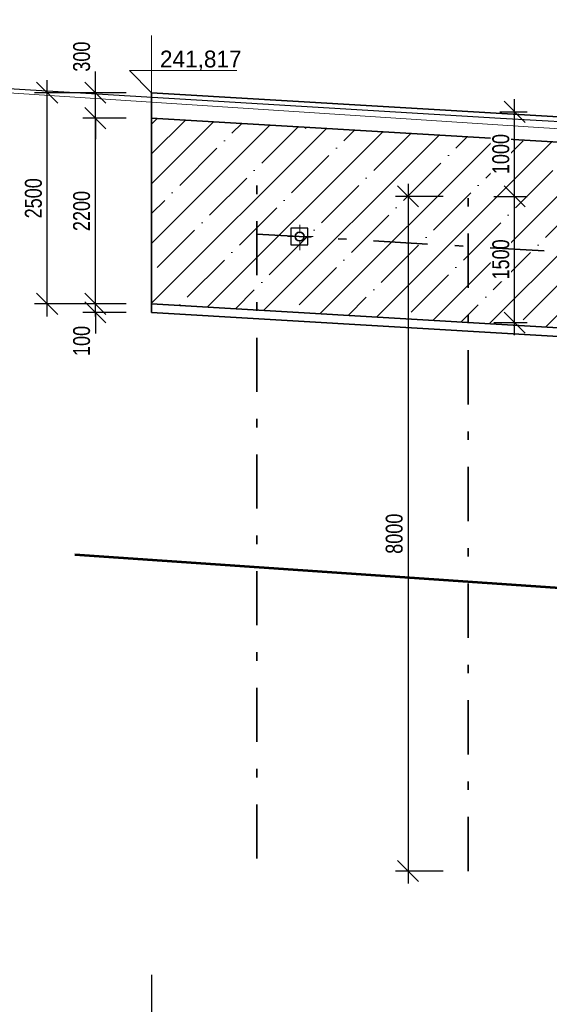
# Model space of a CAD drawing. Header units: metres. Extents: x -912764 to -454925, y -2226138 to -1112338.
# Tile 420 of 457: x -455128.48 to -455122.21, y -1112463.89 to -1112452.22. Entities that reach past the tile are written whole.
import ezdxf

# ---------------------------------------------------------------- set-up
doc = ezdxf.new("R2010")
doc.units = ezdxf.units.M
doc.linetypes.add('DGN Style 4', pattern=[1.282747, 0.641373, -0.320687, 0, -0.320687])
doc.layers.add('PDF4_OZ', color=140, linetype='Continuous', true_color=0x00bfff)
doc.layers.add('PDF4_Text', color=7, linetype='Continuous')
doc.styles.add('Style-cs_Standard', font='cs_Standard.shx', dxfattribs={"width": 0.8})
doc.styles.add('Style-cs_Working', font='cs_Working.shx')
doc.dimstyles.new('AR_KÓTY', dxfattribs={"dimtxt": 2, "dimasz": 2.5, "dimexe": 1.5, "dimexo": 3, "dimgap": 0.63, "dimtad": 1, "dimdec": 0, "dimlfac": 1000, "dimrnd": 10, "dimtxsty": 'Style-cs_Standard', "dimblk": 'OBLIQUE', "dimcen": 1, "dimdle": 1.5, "dimclrd": 256, "dimclre": 256, "dimclrt": 7, "dimaunit": 2, "dimadec": 0, "dimazin": 0, "dimtfac": 1, "dimtdec": 0, "dimtix": 1, "dimtmove": 1, "dimatfit": 3, "dimfxl": 6, "dimtfill": 1, "dimarcsym": 0})

# ---------------------------------------------------------------- blocks, each defined once
blk = doc.blocks.new('_Oblique')
at = {"color": 0, "linetype": 'ByBlock', "lineweight": -2}
blk.add_line((-0.5, -0.5), (0.5, 0.5), dxfattribs=at)
blk = doc.blocks.new('*D494')
at = {"layer": 'Defpoints', "color": 0, "linetype": 'Continuous', "transparency": 16777216}
for p in [(-455123.169, -1112454.314), (-455122.621, -1112454.314), (-455123.169, -1112455.81)]:
    blk.add_point(p, dxfattribs=at)
at = {"layer": 'PDF4_OZ', "linetype": 'Continuous', "transparency": 16777216}
for p, q in [((-455122.621, -1112455.96), (-455122.621, -1112454.164)), ((-455122.869, -1112454.314), (-455122.471, -1112454.314)), ((-455122.869, -1112455.81), (-455122.471, -1112455.81))]:
    blk.add_line(p, q, dxfattribs=at)
at = {"layer": 'PDF4_OZ', "linetype": 'Continuous', "transparency": 16777216, "xscale": 0.25, "yscale": 0.25, "zscale": 0.25}
for p, rotation in [((-455122.621, -1112454.314), 90), ((-455122.621, -1112455.81), 270)]:
    blk.add_blockref('_Oblique', p, dxfattribs=dict(at, rotation=rotation))
at = {"layer": 'PDF4_OZ', "color": 7, "linetype": 'Continuous', "lineweight": 20, "transparency": 16777216, "insert": (-455122.784, -1112455.062), "char_height": 0.2, "attachment_point": 5, "rotation": 90, "style": 'Style-cs_Standard', "bg_fill": 3, "box_fill_scale": 1.1, "bg_fill_color": 256, "bg_fill_true_color": 13158600, "bg_fill_transparency": 0}
blk.add_mtext('1500', dxfattribs=at)
blk = doc.blocks.new('*D495')
at = {"layer": 'Defpoints', "color": 0, "linetype": 'Continuous', "transparency": 16777216}
for p in [(-455123.095, -1112453.312), (-455122.621, -1112453.312), (-455123.169, -1112454.314)]:
    blk.add_point(p, dxfattribs=at)
at = {"layer": 'PDF4_OZ', "linetype": 'Continuous', "transparency": 16777216}
for p, q in [((-455122.621, -1112454.464), (-455122.621, -1112453.162)), ((-455122.795, -1112453.312), (-455122.471, -1112453.312)), ((-455122.869, -1112454.314), (-455122.471, -1112454.314))]:
    blk.add_line(p, q, dxfattribs=at)
at = {"layer": 'PDF4_OZ', "linetype": 'Continuous', "transparency": 16777216, "xscale": 0.25, "yscale": 0.25, "zscale": 0.25}
for p, rotation in [((-455122.621, -1112453.312), 90), ((-455122.621, -1112454.314), 270)]:
    blk.add_blockref('_Oblique', p, dxfattribs=dict(at, rotation=rotation))
at = {"layer": 'PDF4_OZ', "color": 7, "linetype": 'Continuous', "lineweight": 20, "transparency": 16777216, "insert": (-455122.784, -1112453.813), "char_height": 0.2, "attachment_point": 5, "rotation": 90, "style": 'Style-cs_Standard', "bg_fill": 3, "box_fill_scale": 1.1, "bg_fill_color": 256, "bg_fill_true_color": 13158600, "bg_fill_transparency": 0}
blk.add_mtext('1000', dxfattribs=at)
blk = doc.blocks.new('*D498')
at = {"layer": 'Defpoints', "color": 0, "linetype": 'Continuous', "transparency": 16777216}
for p in [(-455127.584, -1112455.588), (-455126.92, -1112455.588), (-455126.92, -1112455.69)]:
    blk.add_point(p, dxfattribs=at)
at = {"layer": 'PDF4_OZ', "linetype": 'Continuous', "transparency": 16777216}
for p, q in [((-455127.584, -1112455.588), (-455127.584, -1112455.338)), ((-455127.22, -1112455.588), (-455127.734, -1112455.588)), ((-455127.584, -1112455.69), (-455127.584, -1112455.588)), ((-455127.22, -1112455.69), (-455127.734, -1112455.69)), ((-455127.584, -1112455.69), (-455127.584, -1112455.94))]:
    blk.add_line(p, q, dxfattribs=at)
at = {"layer": 'PDF4_OZ', "linetype": 'Continuous', "transparency": 16777216, "xscale": 0.25, "yscale": 0.25, "zscale": 0.25, "rotation": 270}
blk.add_blockref('_Oblique', (-455127.584, -1112455.588), dxfattribs=at)
at = {"layer": 'PDF4_OZ', "color": 7, "linetype": 'Continuous', "lineweight": 20, "transparency": 16777216, "insert": (-455127.747, -1112456.028), "char_height": 0.2, "attachment_point": 5, "rotation": 90, "style": 'Style-cs_Standard', "bg_fill": 3, "box_fill_scale": 1.1, "bg_fill_color": 256, "bg_fill_true_color": 13158600, "bg_fill_transparency": 0}
blk.add_mtext('100', dxfattribs=at)
at = {"layer": 'PDF4_OZ', "linetype": 'Continuous', "transparency": 16777216, "xscale": 0.25, "yscale": 0.25, "zscale": 0.25, "rotation": 90}
blk.add_blockref('_Oblique', (-455127.584, -1112455.69), dxfattribs=at)
blk = doc.blocks.new('*D499')
at = {"layer": 'Defpoints', "color": 0, "linetype": 'Continuous', "transparency": 16777216}
for p in [(-455127.584, -1112453.387), (-455126.92, -1112453.387), (-455126.92, -1112455.588)]:
    blk.add_point(p, dxfattribs=at)
at = {"layer": 'PDF4_OZ', "linetype": 'Continuous', "transparency": 16777216}
for p, q in [((-455127.584, -1112455.738), (-455127.584, -1112453.237)), ((-455127.22, -1112453.387), (-455127.734, -1112453.387)), ((-455127.22, -1112455.588), (-455127.734, -1112455.588))]:
    blk.add_line(p, q, dxfattribs=at)
at = {"layer": 'PDF4_OZ', "linetype": 'Continuous', "transparency": 16777216, "xscale": 0.25, "yscale": 0.25, "zscale": 0.25}
for p, rotation in [((-455127.584, -1112453.387), 90), ((-455127.584, -1112455.588), 270)]:
    blk.add_blockref('_Oblique', p, dxfattribs=dict(at, rotation=rotation))
at = {"layer": 'PDF4_OZ', "color": 7, "linetype": 'Continuous', "lineweight": 20, "transparency": 16777216, "insert": (-455127.747, -1112454.488), "char_height": 0.2, "attachment_point": 5, "rotation": 90, "style": 'Style-cs_Standard', "bg_fill": 3, "box_fill_scale": 1.1, "bg_fill_color": 256, "bg_fill_true_color": 13158600, "bg_fill_transparency": 0}
blk.add_mtext('2200', dxfattribs=at)
blk = doc.blocks.new('*D500')
at = {"layer": 'Defpoints', "color": 0, "linetype": 'Continuous', "transparency": 16777216}
for p in [(-455127.584, -1112453.086), (-455126.92, -1112453.086), (-455126.92, -1112453.387)]:
    blk.add_point(p, dxfattribs=at)
at = {"layer": 'PDF4_OZ', "linetype": 'Continuous', "transparency": 16777216}
for p, q in [((-455127.584, -1112453.086), (-455127.584, -1112452.836)), ((-455127.22, -1112453.086), (-455127.734, -1112453.086)), ((-455127.584, -1112453.387), (-455127.584, -1112453.086)), ((-455127.22, -1112453.387), (-455127.734, -1112453.387)), ((-455127.584, -1112453.387), (-455127.584, -1112453.637))]:
    blk.add_line(p, q, dxfattribs=at)
at = {"layer": 'PDF4_OZ', "linetype": 'Continuous', "transparency": 16777216, "xscale": 0.25, "yscale": 0.25, "zscale": 0.25}
for p, rotation in [((-455127.584, -1112453.086), 270), ((-455127.584, -1112453.387), 90)]:
    blk.add_blockref('_Oblique', p, dxfattribs=dict(at, rotation=rotation))
at = {"layer": 'PDF4_OZ', "color": 7, "linetype": 'Continuous', "lineweight": 20, "transparency": 16777216, "insert": (-455127.747, -1112452.658), "char_height": 0.2, "attachment_point": 5, "rotation": 90, "style": 'Style-cs_Standard', "bg_fill": 3, "box_fill_scale": 1.1, "bg_fill_color": 256, "bg_fill_true_color": 13158600, "bg_fill_transparency": 0}
blk.add_mtext('300', dxfattribs=at)
blk = doc.blocks.new('*D501')
at = {"layer": 'Defpoints', "color": 0, "linetype": 'Continuous', "transparency": 16777216}
for p in [(-455128.155, -1112453.086), (-455126.92, -1112453.086), (-455126.92, -1112455.588)]:
    blk.add_point(p, dxfattribs=at)
at = {"layer": 'PDF4_OZ', "linetype": 'Continuous', "transparency": 16777216}
for p, q in [((-455128.155, -1112455.738), (-455128.155, -1112452.936)), ((-455127.22, -1112453.086), (-455128.305, -1112453.086)), ((-455127.22, -1112455.588), (-455128.305, -1112455.588))]:
    blk.add_line(p, q, dxfattribs=at)
at = {"layer": 'PDF4_OZ', "linetype": 'Continuous', "transparency": 16777216, "xscale": 0.25, "yscale": 0.25, "zscale": 0.25}
for p, rotation in [((-455128.155, -1112453.086), 90), ((-455128.155, -1112455.588), 270)]:
    blk.add_blockref('_Oblique', p, dxfattribs=dict(at, rotation=rotation))
at = {"layer": 'PDF4_OZ', "color": 7, "linetype": 'Continuous', "lineweight": 20, "transparency": 16777216, "insert": (-455128.318, -1112454.337), "char_height": 0.2, "attachment_point": 5, "rotation": 90, "style": 'Style-cs_Standard', "bg_fill": 3, "box_fill_scale": 1.1, "bg_fill_color": 256, "bg_fill_true_color": 13158600, "bg_fill_transparency": 0}
blk.add_mtext('2500', dxfattribs=at)
blk = doc.blocks.new('*D502')
at = {"layer": 'Defpoints', "color": 0, "linetype": 'Continuous', "transparency": 16777216}
for p in [(-455123.169, -1112454.314), (-455123.883, -1112462.311), (-455123.169, -1112462.311)]:
    blk.add_point(p, dxfattribs=at)
at = {"layer": 'PDF4_OZ', "linetype": 'Continuous', "transparency": 16777216}
for p, q in [((-455123.883, -1112454.164), (-455123.883, -1112462.461)), ((-455123.469, -1112454.314), (-455124.033, -1112454.314)), ((-455123.469, -1112462.311), (-455124.033, -1112462.311))]:
    blk.add_line(p, q, dxfattribs=at)
at = {"layer": 'PDF4_OZ', "linetype": 'Continuous', "transparency": 16777216, "xscale": 0.25, "yscale": 0.25, "zscale": 0.25}
for p, rotation in [((-455123.883, -1112454.314), 90), ((-455123.883, -1112462.311), 270)]:
    blk.add_blockref('_Oblique', p, dxfattribs=dict(at, rotation=rotation))
at = {"layer": 'PDF4_OZ', "color": 7, "linetype": 'Continuous', "lineweight": 20, "transparency": 16777216, "insert": (-455124.046, -1112458.313), "char_height": 0.2, "attachment_point": 5, "rotation": 90, "style": 'Style-cs_Standard', "bg_fill": 3, "box_fill_scale": 1.1, "bg_fill_color": 256, "bg_fill_true_color": 13158600, "bg_fill_transparency": 0}
blk.add_mtext('8000', dxfattribs=at)
blk = doc.blocks.new('*D551')
at = {"layer": 'Defpoints', "color": 0, "linetype": 'Continuous', "transparency": 16777216}
for p in [(-455125.671, -1112450.876), (-455126.92, -1112454.149), (-455125.671, -1112454.162)]:
    blk.add_point(p, dxfattribs=at)
at = {"layer": 'PDF4_OZ', "linetype": 'Continuous', "transparency": 16777216}
for p, q in [((-455126.92, -1112451.649), (-455126.92, -1112450.726)), ((-455125.671, -1112451.662), (-455125.671, -1112450.726)), ((-455127.07, -1112450.876), (-455125.521, -1112450.876))]:
    blk.add_line(p, q, dxfattribs=at)
at = {"layer": 'PDF4_OZ', "linetype": 'Continuous', "transparency": 16777216, "xscale": 0.25, "yscale": 0.25, "zscale": 0.25, "rotation": 180}
blk.add_blockref('_Oblique', (-455126.92, -1112450.876), dxfattribs=at)
at = {"layer": 'PDF4_OZ', "linetype": 'Continuous', "transparency": 16777216, "xscale": 0.25, "yscale": 0.25, "zscale": 0.25}
blk.add_blockref('_Oblique', (-455125.671, -1112450.876), dxfattribs=at)
at = {"layer": 'PDF4_OZ', "color": 7, "linetype": 'Continuous', "lineweight": 20, "transparency": 16777216, "insert": (-455126.296, -1112450.713), "char_height": 0.2, "attachment_point": 5, "style": 'Style-cs_Standard', "bg_fill": 3, "box_fill_scale": 1.1, "bg_fill_color": 256, "bg_fill_true_color": 13158600, "bg_fill_transparency": 0}
blk.add_mtext('1250', dxfattribs=at)
blk = doc.blocks.new('*D552')
at = {"layer": 'Defpoints', "color": 0, "linetype": 'Continuous', "transparency": 16777216}
for p in [(-455123.169, -1112450.876), (-455125.671, -1112454.162), (-455123.169, -1112454.314)]:
    blk.add_point(p, dxfattribs=at)
at = {"layer": 'PDF4_OZ', "linetype": 'Continuous', "transparency": 16777216}
for p, q in [((-455125.671, -1112451.662), (-455125.671, -1112450.726)), ((-455123.169, -1112451.814), (-455123.169, -1112450.726)), ((-455125.821, -1112450.876), (-455123.019, -1112450.876))]:
    blk.add_line(p, q, dxfattribs=at)
at = {"layer": 'PDF4_OZ', "linetype": 'Continuous', "transparency": 16777216, "xscale": 0.25, "yscale": 0.25, "zscale": 0.25, "rotation": 180}
blk.add_blockref('_Oblique', (-455125.671, -1112450.876), dxfattribs=at)
at = {"layer": 'PDF4_OZ', "linetype": 'Continuous', "transparency": 16777216, "xscale": 0.25, "yscale": 0.25, "zscale": 0.25}
blk.add_blockref('_Oblique', (-455123.169, -1112450.876), dxfattribs=at)
at = {"layer": 'PDF4_OZ', "color": 7, "linetype": 'Continuous', "lineweight": 20, "transparency": 16777216, "insert": (-455124.42, -1112450.713), "char_height": 0.2, "attachment_point": 5, "style": 'Style-cs_Standard', "bg_fill": 3, "box_fill_scale": 1.1, "bg_fill_color": 256, "bg_fill_true_color": 13158600, "bg_fill_transparency": 0}
blk.add_mtext('2500', dxfattribs=at)
blk = doc.blocks.new('*D553')
at = {"layer": 'Defpoints', "color": 0, "linetype": 'Continuous', "transparency": 16777216}
for p in [(-455120.667, -1112450.876), (-455123.169, -1112454.314), (-455120.667, -1112454.462)]:
    blk.add_point(p, dxfattribs=at)
at = {"layer": 'PDF4_OZ', "linetype": 'Continuous', "transparency": 16777216}
for p, q in [((-455123.169, -1112451.814), (-455123.169, -1112450.726)), ((-455120.667, -1112451.962), (-455120.667, -1112450.726)), ((-455123.319, -1112450.876), (-455120.517, -1112450.876))]:
    blk.add_line(p, q, dxfattribs=at)
at = {"layer": 'PDF4_OZ', "linetype": 'Continuous', "transparency": 16777216, "xscale": 0.25, "yscale": 0.25, "zscale": 0.25, "rotation": 180}
blk.add_blockref('_Oblique', (-455123.169, -1112450.876), dxfattribs=at)
at = {"layer": 'PDF4_OZ', "linetype": 'Continuous', "transparency": 16777216, "xscale": 0.25, "yscale": 0.25, "zscale": 0.25}
blk.add_blockref('_Oblique', (-455120.667, -1112450.876), dxfattribs=at)
at = {"layer": 'PDF4_OZ', "color": 7, "linetype": 'Continuous', "lineweight": 20, "transparency": 16777216, "insert": (-455121.918, -1112450.713), "char_height": 0.2, "attachment_point": 5, "style": 'Style-cs_Standard', "bg_fill": 3, "box_fill_scale": 1.1, "bg_fill_color": 256, "bg_fill_true_color": 13158600, "bg_fill_transparency": 0}
blk.add_mtext('2500', dxfattribs=at)
blk = doc.blocks.new('*D588')
at = {"layer": 'Defpoints', "color": 0, "linetype": 'Continuous', "transparency": 16777216}
for p in [(-455116.683, -1112450.204), (-455126.92, -1112453.086), (-455116.683, -1112453.692)]:
    blk.add_point(p, dxfattribs=at)
at = {"layer": 'PDF4_OZ', "linetype": 'Continuous', "transparency": 16777216}
for p, q in [((-455126.92, -1112450.804), (-455126.92, -1112450.054)), ((-455116.683, -1112450.804), (-455116.683, -1112450.054)), ((-455127.07, -1112450.204), (-455116.533, -1112450.204))]:
    blk.add_line(p, q, dxfattribs=at)
at = {"layer": 'PDF4_OZ', "linetype": 'Continuous', "transparency": 16777216, "xscale": 0.25, "yscale": 0.25, "zscale": 0.25, "rotation": 180}
blk.add_blockref('_Oblique', (-455126.92, -1112450.204), dxfattribs=at)
at = {"layer": 'PDF4_OZ', "linetype": 'Continuous', "transparency": 16777216, "xscale": 0.25, "yscale": 0.25, "zscale": 0.25}
blk.add_blockref('_Oblique', (-455116.683, -1112450.204), dxfattribs=at)
at = {"layer": 'PDF4_OZ', "color": 7, "linetype": 'Continuous', "lineweight": 20, "transparency": 16777216, "insert": (-455121.802, -1112450.041), "char_height": 0.2, "attachment_point": 5, "style": 'Style-cs_Standard', "bg_fill": 3, "box_fill_scale": 1.1, "bg_fill_color": 256, "bg_fill_true_color": 13158600, "bg_fill_transparency": 0}
blk.add_mtext('10300', dxfattribs=at)
blk = doc.blocks.new('*D653')
at = {"layer": 'Defpoints', "color": 0, "linetype": 'Continuous', "transparency": 16777216}
for p in [(-455125.165, -1112454.79), (-455126.92, -1112455.69), (-455125.165, -1112467.802)]:
    blk.add_point(p, dxfattribs=at)
at = {"layer": 'PDF4_OZ', "linetype": 'Continuous', "transparency": 16777216}
for p, q in [((-455126.92, -1112467.202), (-455126.92, -1112467.952)), ((-455125.165, -1112467.202), (-455125.165, -1112467.952)), ((-455127.07, -1112467.802), (-455125.015, -1112467.802))]:
    blk.add_line(p, q, dxfattribs=at)
at = {"layer": 'PDF4_OZ', "linetype": 'Continuous', "transparency": 16777216, "xscale": 0.25, "yscale": 0.25, "zscale": 0.25, "rotation": 180}
blk.add_blockref('_Oblique', (-455126.92, -1112467.802), dxfattribs=at)
at = {"layer": 'PDF4_OZ', "linetype": 'Continuous', "transparency": 16777216, "xscale": 0.25, "yscale": 0.25, "zscale": 0.25}
blk.add_blockref('_Oblique', (-455125.165, -1112467.802), dxfattribs=at)
at = {"layer": 'PDF4_OZ', "color": 7, "linetype": 'Continuous', "lineweight": 20, "transparency": 16777216, "insert": (-455126.043, -1112467.639), "char_height": 0.2, "attachment_point": 5, "style": 'Style-cs_Standard', "bg_fill": 3, "box_fill_scale": 1.1, "bg_fill_color": 256, "bg_fill_true_color": 13158600, "bg_fill_transparency": 0}
blk.add_mtext('1750', dxfattribs=at)
blk = doc.blocks.new('*D654')
at = {"layer": 'Defpoints', "color": 0, "linetype": 'Continuous', "transparency": 16777216}
for p in [(-455125.165, -1112454.79), (-455121.918, -1112454.981), (-455121.918, -1112467.802)]:
    blk.add_point(p, dxfattribs=at)
at = {"layer": 'PDF4_OZ', "linetype": 'Continuous', "transparency": 16777216}
for p, q in [((-455125.165, -1112467.202), (-455125.165, -1112467.952)), ((-455121.918, -1112467.202), (-455121.918, -1112467.952)), ((-455125.315, -1112467.802), (-455121.768, -1112467.802))]:
    blk.add_line(p, q, dxfattribs=at)
at = {"layer": 'PDF4_OZ', "linetype": 'Continuous', "transparency": 16777216, "xscale": 0.25, "yscale": 0.25, "zscale": 0.25, "rotation": 180}
blk.add_blockref('_Oblique', (-455125.165, -1112467.802), dxfattribs=at)
at = {"layer": 'PDF4_OZ', "linetype": 'Continuous', "transparency": 16777216, "xscale": 0.25, "yscale": 0.25, "zscale": 0.25}
blk.add_blockref('_Oblique', (-455121.918, -1112467.802), dxfattribs=at)
at = {"layer": 'PDF4_OZ', "color": 7, "linetype": 'Continuous', "lineweight": 20, "transparency": 16777216, "insert": (-455123.542, -1112467.639), "char_height": 0.2, "attachment_point": 5, "style": 'Style-cs_Standard', "bg_fill": 3, "box_fill_scale": 1.1, "bg_fill_color": 256, "bg_fill_true_color": 13158600, "bg_fill_transparency": 0}
blk.add_mtext('3250', dxfattribs=at)
blk = doc.blocks.new('*D696')
at = {"layer": 'Defpoints', "color": 0, "linetype": 'Continuous', "transparency": 16777216}
for p in [(-455126.92, -1112455.69), (-454954.549, -1112465.893), (-454954.549, -1112468.543)]:
    blk.add_point(p, dxfattribs=at)
at = {"layer": 'PDF4_OZ', "linetype": 'Continuous', "transparency": 16777216}
for p, q in [((-455126.92, -1112463.543), (-455126.92, -1112468.693)), ((-454954.549, -1112466.193), (-454954.549, -1112468.693)), ((-455127.07, -1112468.543), (-454954.399, -1112468.543))]:
    blk.add_line(p, q, dxfattribs=at)
at = {"layer": 'PDF4_OZ', "linetype": 'Continuous', "transparency": 16777216, "xscale": 0.25, "yscale": 0.25, "zscale": 0.25, "rotation": 180}
blk.add_blockref('_Oblique', (-455126.92, -1112468.543), dxfattribs=at)
at = {"layer": 'PDF4_OZ', "linetype": 'Continuous', "transparency": 16777216, "xscale": 0.25, "yscale": 0.25, "zscale": 0.25}
blk.add_blockref('_Oblique', (-454954.549, -1112468.543), dxfattribs=at)
at = {"layer": 'PDF4_OZ', "color": 7, "linetype": 'Continuous', "lineweight": 20, "transparency": 16777216, "insert": (-455040.735, -1112468.38), "char_height": 0.2, "attachment_point": 5, "style": 'Style-cs_Standard', "bg_fill": 3, "box_fill_scale": 1.1, "bg_fill_color": 256, "bg_fill_true_color": 13158600, "bg_fill_transparency": 0}
blk.add_mtext('172500', dxfattribs=at)

msp = doc.modelspace()

# ---------------------------------------------------------------- hatches: boundary and pattern name
at = {"layer": 'PDF4_OZ', "linetype": 'Continuous', "lineweight": 18}
h = msp.add_hatch(dxfattribs=at)
h.set_pattern_fill('ANSI35', color=256, scale=2)
h.set_pattern_definition([(45, (10285.6163, -10620.7767), (-0.3535533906, 0.3535533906), []), (45, (10285.96987, -10620.7767), (-0.3535533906, 0.3535533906), [0.625, -0.125, 0, -0.125])])
h.paths.add_polyline_path([(-455126.9201, -1112453.3868), (-455116.6832, -1112453.9922), (-455116.6832, -1112456.1937), (-455126.9201, -1112455.5883)])

# ---------------------------------------------------------------- linework, layer by layer
for points in [[(-455125.9082, -1112452.8237), (-455127.1825, -1112452.8237), (-455126.9201, -1112453.0862), (-455126.9201, -1112452.4088)], [(-455125.0996, -1112453.5096), (-455125.0869, -1112453.4969)]]:
    msp.add_lwpolyline(points, dxfattribs=at)
at = {"layer": 'PDF4_OZ', "color": 6, "linetype": 'Continuous', "lineweight": 0}
msp.add_lwpolyline([(-455131.2426, -1112452.9169), (-455122.3393, -1112453.4969), (-455113.6435, -1112454.0345), (-455104.6894, -1112454.623), (-455091.2859, -1112455.6264), (-455077.2345, -1112456.634), (-455064.5845, -1112457.4468), (-455045.546, -1112458.4967), (-455030.9994, -1112459.3646), (-455013.6924, -1112460.495), (-455002.8544, -1112461.0962), (-454982.9057, -1112462.1038), (-454962.0679, -1112463.1156), (-454950.9208, -1112463.594)], dxfattribs=at)
at = {"layer": 'PDF4_OZ', "color": 7, "linetype": 'Continuous', "lineweight": 25}
msp.add_lwpolyline([(-455131.1494, -1112452.883), (-455122.7881, -1112453.3868), (-455114.0753, -1112453.8948), (-455104.8334, -1112454.5129), (-455091.8066, -1112455.4655), (-455077.0229, -1112456.5535), (-455045.8551, -1112458.3443), (-455030.7073, -1112459.2546), (-455014.1539, -1112460.296), (-455003.1719, -1112460.9861), (-454982.7999, -1112461.9852), (-454961.9324, -1112463.0563), (-454950.4509, -1112463.5051)], dxfattribs=at)
at = {"layer": 'PDF4_OZ', "color": 1, "linetype": 'Continuous', "lineweight": 35}
msp.add_lwpolyline([(-455116.6832, -1112456.2953), (-455126.9201, -1112455.6899), (-455126.9201, -1112453.0862), (-455116.6832, -1112453.6916)], close=True, dxfattribs=at)
for points in [[(-455126.9201, -1112453.3868), (-455116.6832, -1112453.9922)], [(-455126.9201, -1112455.5883), (-455116.6832, -1112456.1937)]]:
    msp.add_lwpolyline(points, dxfattribs=at)
at = {"layer": 'PDF4_OZ', "color": 1, "linetype": 'DGN Style 4', "lineweight": 35}
for points in [[(-455125.6712, -1112462.163), (-455125.6712, -1112454.1615)], [(-455123.1691, -1112462.3112), (-455123.1691, -1112454.3139)]]:
    msp.add_lwpolyline(points, dxfattribs=at)
at = {"layer": 'PDF4_OZ', "color": 5, "linetype": 'Continuous', "lineweight": 25}
msp.add_lwpolyline([(-455125.269, -1112454.6907), (-455125.269, -1112454.8897), (-455125.07, -1112454.8897), (-455125.07, -1112454.6907)], close=True, dxfattribs=at)
at = {"layer": 'PDF4_OZ', "linetype": 'DGN Style 4', "lineweight": 18, "ltscale": 0.1}
for points in [[(-455125.1652, -1112454.9511), (-455125.1652, -1112454.6336)], [(-455125.0044, -1112454.7902), (-455125.3261, -1112454.7902)]]:
    msp.add_lwpolyline(points, dxfattribs=at)
at = {"layer": 'PDF4_OZ', "color": 4, "linetype": 'Continuous', "lineweight": 53}
msp.add_lwpolyline([(-455127.8261, -1112458.5602), (-455041.6342, -1112464.4831), (-454956.5558, -1112464.826), (-454950.8827, -1112464.4238)], dxfattribs=at)
at = {"layer": 'PDF4_OZ', "color": 1, "linetype": 'Continuous', "lineweight": 35}
msp.add_circle((-455125.1652, -1112454.7902), 0.0529, dxfattribs=at)

# ---------------------------------------------------------------- texts
at = {"layer": 'PDF4_Text', "linetype": 'Continuous', "lineweight": 0, "insert": (-455126.8201, -1112452.8237), "char_height": 0.2, "attachment_point": 7, "rotation": 0.06016, "style": 'Style-cs_Working'}
msp.add_mtext('241,817', dxfattribs=at)

# ---------------------------------------------------------------- next in the draw order: dimensions: what is measured, and where the dimension line sits
at = {"layer": 'PDF4_OZ', "color": 32, "linetype": 'Continuous', "lineweight": 20}
dim = msp.add_linear_dim(base=(-455122.6206, -1112454.3139), p1=(-455123.1691, -1112455.8101), p2=(-455123.1691, -1112454.3139), angle=90, dimstyle='AR_KÓTY', override={"dimscale": 0, "dimtad": 1, "dimtxsty": 'Style-cs_Standard', "dimtix": 1, "dimtofl": 1, "dimtmove": 1, "dimatfit": 3, "dimlwd": 65535, "dimlwe": 65535}, dxfattribs=at)
dim.commit()
dim.dimension.update_dxf_attribs({"geometry": '*D494', "text_midpoint": (-455122.7836, -1112455.062)})
dim = msp.add_linear_dim(base=(-455127.5842, -1112455.5883), p1=(-455126.9201, -1112455.6899), p2=(-455126.9201, -1112455.5883), angle=90, dimstyle='AR_KÓTY', override={"dimscale": 0, "dimtxsty": 'Style-cs_Standard', "dimtix": 1, "dimtofl": 1, "dimtmove": 1, "dimatfit": 3, "dimlwd": 65535, "dimlwe": 65535}, dxfattribs=at)
dim.commit()
dim.dimension.update_dxf_attribs({"geometry": '*D498', "text_midpoint": (-455127.5842, -1112456.0277), "dimtype": 160})

# ---------------------------------------------------------------- next in the draw order: dimensions: what is measured, and where the dimension line sits
for base, p1, p2, override, picture, middle in [((-455122.62064, -1112453.31242), (-455123.16909, -1112454.31394), (-455123.09495, -1112453.31242), {"dimscale": 0, "dimtad": 1, "dimtxsty": 'Style-cs_Standard', "dimtix": 1, "dimtofl": 1, "dimtmove": 1, "dimatfit": 3, "dimlwd": 65535, "dimlwe": 65535}, '*D495', (-455122.78364, -1112453.81318)), ((-455127.58417, -1112453.38679), (-455126.92006, -1112455.58826), (-455126.92006, -1112453.38679), {"dimscale": 0, "dimtxsty": 'Style-cs_Standard', "dimtix": 1, "dimtofl": 1, "dimtmove": 1, "dimatfit": 3, "dimlwd": 65535, "dimlwe": 65535}, '*D499', (-455127.74717, -1112454.48752))]:
    dim = msp.add_linear_dim(base=base, p1=p1, p2=p2, angle=90, dimstyle='AR_KÓTY', override=override, dxfattribs=at)
    dim.commit()
    dim.dimension.update_dxf_attribs({"geometry": picture, "text_midpoint": middle})

# ---------------------------------------------------------------- next in the draw order: dimensions: what is measured, and where the dimension line sits
dim = msp.add_linear_dim(base=(-455127.5842, -1112453.0862), p1=(-455126.9201, -1112453.3868), p2=(-455126.9201, -1112453.0862), angle=90, dimstyle='AR_KÓTY', override={"dimscale": 0, "dimtxsty": 'Style-cs_Standard', "dimtix": 1, "dimtofl": 1, "dimtmove": 1, "dimatfit": 3, "dimlwd": 65535, "dimlwe": 65535}, dxfattribs=at)
dim.commit()
dim.dimension.update_dxf_attribs({"geometry": '*D500', "text_midpoint": (-455127.5842, -1112452.6584), "dimtype": 160})
dim = msp.add_linear_dim(base=(-455123.8825, -1112462.3112), p1=(-455123.1691, -1112454.3139), p2=(-455123.1691, -1112462.3112), angle=90, dimstyle='AR_KÓTY', override={"dimscale": 0, "dimtxsty": 'Style-cs_Standard', "dimtix": 1, "dimtofl": 1, "dimtmove": 1, "dimatfit": 3, "dimlwd": 65535, "dimlwe": 65535}, dxfattribs=at)
dim.commit()
dim.dimension.update_dxf_attribs({"geometry": '*D502', "text_midpoint": (-455124.0455, -1112458.3126)})

# ---------------------------------------------------------------- next in the draw order: dimensions: what is measured, and where the dimension line sits
dim = msp.add_linear_dim(base=(-455128.1554, -1112453.0862), p1=(-455126.9201, -1112455.5883), p2=(-455126.9201, -1112453.0862), angle=90, dimstyle='AR_KÓTY', override={"dimscale": 0, "dimtxsty": 'Style-cs_Standard', "dimtix": 1, "dimtofl": 1, "dimtmove": 1, "dimatfit": 3, "dimlwd": 65535, "dimlwe": 65535}, dxfattribs=at)
dim.commit()
dim.dimension.update_dxf_attribs({"geometry": '*D501', "text_midpoint": (-455128.3184, -1112454.3372)})

# ---------------------------------------------------------------- next in the draw order: dimensions: what is measured, and where the dimension line sits
for base, p1, p2, override, picture, middle in [((-455125.6712, -1112450.8763), (-455126.9201, -1112454.1493), (-455125.6712, -1112454.1615), {"dimscale": 0, "dimexo": 25, "dimtxsty": 'Style-cs_Standard', "dimtix": 1, "dimtofl": 1, "dimtmove": 1, "dimatfit": 3, "dimfxl": 6, "dimfxlon": 0, "dimlwd": 65535, "dimlwe": 65535}, '*D551', (-455126.2956, -1112450.7133)), ((-455125.1652, -1112467.8018), (-455126.9201, -1112455.6899), (-455125.1652, -1112454.7902), {"dimscale": 0, "dimtxsty": 'Style-cs_Standard', "dimtix": 1, "dimtofl": 1, "dimtmove": 1, "dimatfit": 3, "dimfxl": 6, "dimfxlon": 1, "dimlwd": 65535, "dimlwe": 65535}, '*D653', (-455126.0426, -1112467.6388))]:
    dim = msp.add_linear_dim(base=base, p1=p1, p2=p2, dimstyle='AR_KÓTY', override=override, dxfattribs=at)
    dim.commit()
    dim.dimension.update_dxf_attribs({"geometry": picture, "text_midpoint": middle})

# ---------------------------------------------------------------- next in the draw order: dimensions: what is measured, and where the dimension line sits
for base, p1, p2, override, picture, middle in [((-455123.1691, -1112450.8763), (-455125.6712, -1112454.1615), (-455123.1691, -1112454.3139), {"dimscale": 0, "dimexo": 25, "dimtxsty": 'Style-cs_Standard', "dimtix": 1, "dimtofl": 1, "dimtmove": 1, "dimatfit": 3, "dimfxl": 6, "dimfxlon": 0, "dimlwd": 65535, "dimlwe": 65535}, '*D552', (-455124.4201, -1112450.7133)), ((-455121.9181, -1112467.8018), (-455125.1652, -1112454.7902), (-455121.9181, -1112454.9807), {"dimscale": 0, "dimtxsty": 'Style-cs_Standard', "dimtix": 1, "dimtofl": 1, "dimtmove": 1, "dimatfit": 3, "dimfxl": 6, "dimfxlon": 1, "dimlwd": 65535, "dimlwe": 65535}, '*D654', (-455123.5417, -1112467.6388))]:
    dim = msp.add_linear_dim(base=base, p1=p1, p2=p2, dimstyle='AR_KÓTY', override=override, dxfattribs=at)
    dim.commit()
    dim.dimension.update_dxf_attribs({"geometry": picture, "text_midpoint": middle})

# ---------------------------------------------------------------- next in the draw order: linework, layer by layer
at = {"layer": 'PDF4_OZ', "color": 1, "linetype": 'DGN Style 4', "lineweight": 35}
msp.add_line((-455125.6712, -1112454.7604), (-455118.1692, -1112455.2021), dxfattribs=at)

# ---------------------------------------------------------------- next in the draw order: dimensions: what is measured, and where the dimension line sits
at = {"layer": 'PDF4_OZ', "color": 32, "linetype": 'Continuous', "lineweight": 20}
dim = msp.add_linear_dim(base=(-455120.667, -1112450.8763), p1=(-455123.1691, -1112454.3139), p2=(-455120.667, -1112454.4621), dimstyle='AR_KÓTY', override={"dimscale": 0, "dimexo": 25, "dimtxsty": 'Style-cs_Standard', "dimtix": 1, "dimtofl": 1, "dimtmove": 1, "dimatfit": 3, "dimfxl": 6, "dimlwd": 65535, "dimlwe": 65535}, dxfattribs=at)
dim.commit()
dim.dimension.update_dxf_attribs({"geometry": '*D553', "text_midpoint": (-455121.9181, -1112450.7133)})
dim = msp.add_linear_dim(base=(-454954.549, -1112468.5431), p1=(-455126.9201, -1112455.6899), p2=(-454954.549, -1112465.8928), text='172500', dimstyle='AR_KÓTY', override={"dimscale": 0, "dimtxsty": 'Style-cs_Standard', "dimtix": 1, "dimtofl": 1, "dimtmove": 1, "dimatfit": 3, "dimfxl": 50, "dimfxlon": 1, "dimlwd": 65535, "dimlwe": 65535}, dxfattribs=at)
dim.commit()
dim.dimension.update_dxf_attribs({"geometry": '*D696', "text_midpoint": (-455040.7346, -1112468.3801)})

# ---------------------------------------------------------------- next in the draw order: dimensions: what is measured, and where the dimension line sits
dim = msp.add_linear_dim(base=(-455116.6832, -1112450.2045), p1=(-455126.9201, -1112453.0862), p2=(-455116.6832, -1112453.6916), text='10300', dimstyle='AR_KÓTY', override={"dimscale": 0, "dimexo": 10, "dimtxsty": 'Style-cs_Standard', "dimtix": 1, "dimtofl": 1, "dimtmove": 1, "dimatfit": 3, "dimfxl": 6, "dimfxlon": 1, "dimlwd": 65535, "dimlwe": 65535}, dxfattribs=at)
dim.commit()
dim.dimension.update_dxf_attribs({"geometry": '*D588', "text_midpoint": (-455121.8016, -1112450.0415)})

doc.saveas('drawing.dxf')
